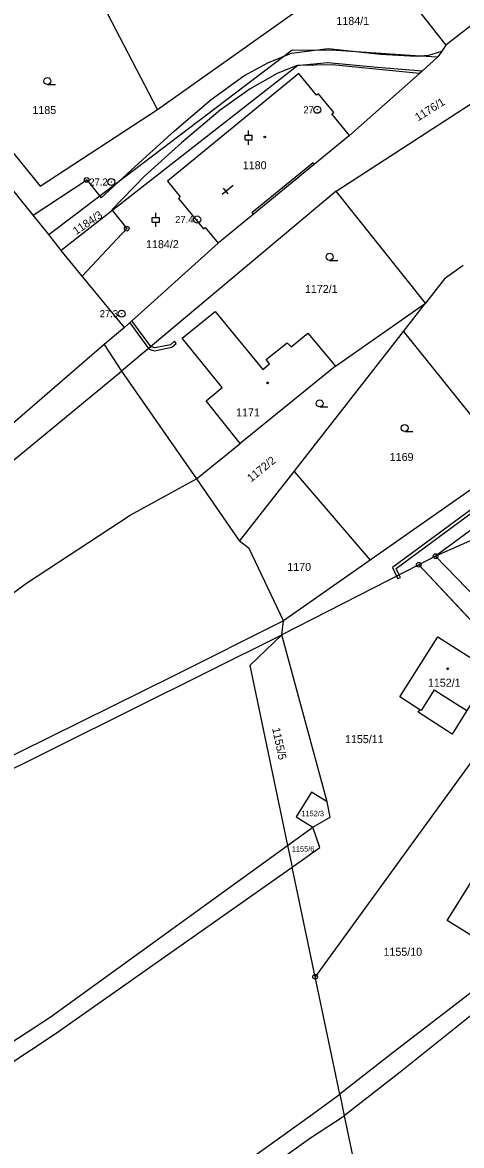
# Model space of a CAD drawing. Extents: x -504988 to -494607, y -1123820 to -1114018.
# Drawn here: x -497790 to -497696.6, y -1119726.4 to -1119487.8 of the extents above; entities that cross this region are included whole.
import ezdxf

# ---------------------------------------------------------------- set-up
doc = ezdxf.new("R2010")
doc.units = 0
for name, color, linetype in [('Hranice parcel', 7, 'Continuous'), ('Parcelní čísla', 7, 'Continuous'), ('Vnitřní kresba', 7, 'Continuous'), ('Věcná břemena k části', 7, 'Continuous'), ('Značky bodu BP', 7, 'Continuous'), ('Značky budov', 7, 'Continuous'), ('Značky kultur', 7, 'Continuous')]:
    doc.layers.add(name, color=color, linetype=linetype)

msp = doc.modelspace()

# ---------------------------------------------------------------- linework, layer by layer
at = {"layer": 'Hranice parcel'}
for p, q in [((-497714.71, -1119473.71), (-497700, -1119492.59)), ((-497761.28, -1119506.28), (-497776.55, -1119476.94)), ((-497723.26, -1119523.63), (-497670.72, -1119489.47)), ((-497700, -1119492.59), (-497700.84, -1119493.87)), ((-497787.76, -1119528.69), (-497813.01, -1119497.47)), ((-497705.59, -1119498.61), (-497720.43, -1119511.82)), ((-497705.01, -1119498.1), (-497705.59, -1119498.61)), ((-497787.76, -1119528.69), (-497776.35, -1119521.23)), ((-497723.26, -1119523.63), (-497768.95, -1119561.84)), ((-497704.31, -1119547.43), (-497723.26, -1119523.63)), ((-497767.85, -1119531.58), (-497777.31, -1119541.64)), ((-497748.41, -1119534.68), (-497768.31, -1119552.59)), ((-497768.31, -1119552.59), (-497777.31, -1119541.64)), ((-497723.46, -1119560.79), (-497704.31, -1119547.43)), ((-497708.97, -1119553.4), (-497704.31, -1119547.43)), ((-497768.31, -1119552.59), (-497772.67, -1119556.22)), ((-497732.26, -1119583.18), (-497708.97, -1119553.4)), ((-497708.97, -1119553.4), (-497686.55, -1119581.38)), ((-497772.67, -1119556.22), (-497803.73, -1119583.03)), ((-497772.67, -1119556.22), (-497768.95, -1119561.84)), ((-497768.95, -1119561.84), (-497753.01, -1119584.75)), ((-497723.46, -1119560.79), (-497743.72, -1119577.22)), ((-497753.01, -1119584.75), (-497743.72, -1119577.22)), ((-497743.82, -1119597.97), (-497732.26, -1119583.18)), ((-497732.26, -1119583.18), (-497716.06, -1119602)), ((-497686.55, -1119581.38), (-497716.06, -1119602)), ((-497753.01, -1119584.75), (-497743.82, -1119597.97)), ((-497682.33, -1119592.37), (-497702.14, -1119601.16)), ((-497716.06, -1119602), (-497734.5, -1119614.9)), ((-497702.14, -1119601.16), (-497705.71, -1119602.98)), ((-497705.71, -1119602.98), (-497734.84, -1119617.88)), ((-497705.71, -1119602.98), (-497683.6, -1119626.56)), ((-497734.84, -1119617.88), (-497734.5, -1119614.9)), ((-497725.22, -1119653.38), (-497734.84, -1119617.88)), ((-497691.66, -1119640.89), (-497727.77, -1119690.53)), ((-497733.63, -1119662.65), (-497728.26, -1119658.77)), ((-497733.63, -1119662.65), (-497732.67, -1119667.22)), ((-497727.77, -1119690.53), (-497732.67, -1119667.22)), ((-497685.73, -1119687.07), (-497711.2, -1119706.6)), ((-497722.54, -1119715.45), (-497727.77, -1119690.53)), ((-497711.2, -1119706.6), (-497722.54, -1119715.45)), ((-497722.54, -1119715.45), (-497721.57, -1119720.07))]:
    msp.add_line(p, q, dxfattribs=at)
for points in [[(-497761.28, -1119506.28), (-497733.05, -1119486.3), (-497714.71, -1119473.71)], [(-497674.56, -1119474.16), (-497682.06, -1119478.61), (-497700, -1119492.59)], [(-497808.66, -1119495.02), (-497786.22, -1119522.57), (-497761.28, -1119506.28)], [(-497776.35, -1119521.23), (-497773.27, -1119525.02), (-497766.04, -1119518.38), (-497757.65, -1119510.77), (-497749.85, -1119504.16), (-497742.93, -1119499.14), (-497737.72, -1119496.26), (-497732.8, -1119494.29), (-497724.97, -1119493.33), (-497713.87, -1119494.54), (-497706.29, -1119494.94), (-497703.61, -1119494.7), (-497700.84, -1119493.87)], [(-497700.84, -1119493.87), (-497701.65, -1119495.1), (-497705.01, -1119498.1)], [(-497705.01, -1119498.1), (-497714.53, -1119497.33), (-497725.09, -1119496.34), (-497731.8, -1119496.97), (-497735.86, -1119498.64), (-497741.6, -1119501.89), (-497747.96, -1119506.42), (-497756.2, -1119513.36), (-497764.03, -1119520.45), (-497770.99, -1119527.56), (-497767.85, -1119531.58)], [(-497720.43, -1119511.82), (-497724.2, -1119507.21), (-497723.82, -1119506.89), (-497727.05, -1119502.93), (-497727.44, -1119503.25), (-497731.21, -1119498.63), (-497759.19, -1119521.49), (-497756.45, -1119524.85), (-497756.83, -1119525.17), (-497751.54, -1119531.64), (-497751.16, -1119531.32), (-497748.41, -1119534.68)], [(-497720.43, -1119511.82), (-497727.88, -1119517.91), (-497740.93, -1119528.57), (-497748.41, -1119534.68)], [(-497777.31, -1119541.64), (-497781.79, -1119536.19), (-497784.43, -1119532.8), (-497787.76, -1119528.69)], [(-497604.84, -1119537.84), (-497608.03, -1119535.8), (-497612.89, -1119535.59), (-497702.14, -1119601.16)], [(-497696.29, -1119539.4), (-497700.23, -1119542.21), (-497704.31, -1119547.43)], [(-497743.72, -1119577.22), (-497750.94, -1119568.16), (-497747.51, -1119565.35), (-497756.04, -1119554.81), (-497749.02, -1119549.17), (-497738.89, -1119561.51), (-497737.44, -1119560.31), (-497738.2, -1119559.38), (-497733.68, -1119555.81), (-497732.84, -1119556.72), (-497729.29, -1119553.78), (-497723.46, -1119560.79)], [(-497977.38, -1119680.92), (-497882.15, -1119637.86), (-497824.45, -1119606.07), (-497800.15, -1119587.47), (-497768.95, -1119561.84)], [(-497959.98, -1119705.99), (-497955.03, -1119703.42), (-497923.88, -1119689.3), (-497889.56, -1119671.65), (-497864.13, -1119658.7), (-497838.07, -1119642.23), (-497810.1, -1119622.23), (-497789.13, -1119606.93), (-497767.09, -1119592.43), (-497753.01, -1119584.75)], [(-497734.5, -1119614.9), (-497741.82, -1119599.52), (-497743.82, -1119597.97)], [(-497734.5, -1119614.9), (-497757.98, -1119626.64), (-497803.76, -1119649.24), (-497855.07, -1119682.64), (-497909.2, -1119713.13), (-497942.79, -1119730.75)], [(-497941.49, -1119732.61), (-497909.02, -1119716.06), (-497852.06, -1119684.12), (-497798.87, -1119649.65), (-497734.84, -1119617.88)], [(-497734.84, -1119617.88), (-497741.66, -1119624.39), (-497733.63, -1119662.65)], [(-497695.48, -1119633.95), (-497698.62, -1119638.95), (-497705.82, -1119634.29), (-497705.49, -1119633.79), (-497709.77, -1119631.04), (-497701.69, -1119618.32), (-497690.2, -1119625.57), (-497695.48, -1119633.95)], [(-497692.41, -1119683.08), (-497699.66, -1119678.54), (-497680.48, -1119647.9), (-497689.09, -1119642.6), (-497691.66, -1119640.89)], [(-497725.22, -1119653.38), (-497728.53, -1119651.3), (-497731.82, -1119656.54), (-497728.26, -1119658.77)], [(-497728.26, -1119658.77), (-497724.55, -1119656.64), (-497725.22, -1119653.38)], [(-497732.67, -1119667.22), (-497726.74, -1119663.04), (-497728.26, -1119658.77)], [(-497638.92, -1119661.08), (-497650.11, -1119663.98), (-497675.68, -1119683.58), (-497709.7, -1119710.81), (-497721.57, -1119720.07)], [(-497912.82, -1119773.9), (-497870.17, -1119751.5), (-497821.14, -1119723.2), (-497784.13, -1119699.12), (-497733.63, -1119662.65)], [(-497911.19, -1119776.25), (-497869.73, -1119755.32), (-497817.98, -1119725.66), (-497783.08, -1119702.65), (-497732.67, -1119667.22)], [(-497882.45, -1119817.65), (-497855.81, -1119804.38), (-497819.16, -1119784.75), (-497728.3, -1119719.71), (-497722.54, -1119715.45)], [(-497879.62, -1119821.72), (-497855.11, -1119808.94), (-497818.2, -1119788.6), (-497728.75, -1119724.71), (-497721.57, -1119720.07)], [(-497721.57, -1119720.07), (-497716.12, -1119746.04), (-497712.77, -1119756.56)]]:
    msp.add_lwpolyline(points, dxfattribs=at)
at = {"layer": 'Vnitřní kresba'}
for p, q in [((-497728.17, -1119517.56), (-497741.21, -1119528.22)), ((-497727.88, -1119517.91), (-497728.17, -1119517.56)), ((-497741.21, -1119528.22), (-497740.93, -1119528.57)), ((-497702.48, -1119629.59), (-497695.48, -1119633.95))]:
    msp.add_line(p, q, dxfattribs=at)
for points in [[(-497784.43, -1119532.8), (-497732.66, -1119493.61), (-497723.2, -1119493.69), (-497705.39, -1119494.85), (-497701.65, -1119495.1)], [(-497705.59, -1119498.61), (-497709.88, -1119498.18), (-497724.14, -1119496.77), (-497731.47, -1119496.9), (-497781.79, -1119536.19)], [(-497702.48, -1119629.59), (-497705.23, -1119633.96), (-497705.49, -1119633.79)]]:
    msp.add_lwpolyline(points, dxfattribs=at)
at = {"layer": 'Věcná břemena k části'}
for points in [[(-497766.74, -1119551.17), (-497767.18, -1119551.58), (-497763.2, -1119557.03), (-497762.74, -1119556.65)], [(-497763.2, -1119557.03), (-497763.08, -1119557.2), (-497761.92, -1119557.53), (-497758.28, -1119556.78), (-497757.31, -1119555.96), (-497757.7, -1119555.5), (-497758.55, -1119556.23), (-497761.85, -1119556.9), (-497762.74, -1119556.65)], [(-497710.44, -1119605.4), (-497709.91, -1119605.13), (-497710.56, -1119603.76), (-497668.82, -1119573.07), (-497665.72, -1119572.92), (-497651.87, -1119562.82), (-497654.92, -1119558.37), (-497655.4, -1119558.73), (-497652.7, -1119562.67), (-497665.93, -1119572.33), (-497669.03, -1119572.48), (-497711.32, -1119603.57)], [(-497683.6, -1119626.56), (-497682.93, -1119627.27), (-497672.22, -1119634.1), (-497658.93, -1119653.66), (-497655.61, -1119651.4), (-497669.94, -1119630.82), (-497678.99, -1119625.02), (-497680.01, -1119623.97), (-497702.14, -1119601.16), (-497705.71, -1119602.98)], [(-497709.64, -1119605.67), (-497709.91, -1119605.13), (-497710.44, -1119605.4), (-497710.19, -1119605.93)]]:
    msp.add_lwpolyline(points, close=True, dxfattribs=at)
at = {"layer": 'Značky bodu BP'}
for centre, radius in [((-497727.31, -1119506.32), 0.75), ((-497727.31, -1119506.32), 0.03), ((-497776.35, -1119521.23), 0.5), ((-497776.35, -1119521.23), 0.0303), ((-497771.12, -1119521.67), 0.75), ((-497771.12, -1119521.67), 0.03), ((-497752.86, -1119529.64), 0.75), ((-497752.86, -1119529.64), 0.03), ((-497767.85, -1119531.58), 0.5), ((-497767.85, -1119531.58), 0.0303), ((-497768.91, -1119549.65), 0.75), ((-497768.91, -1119549.65), 0.03), ((-497702.14, -1119601.16), 0.5), ((-497702.14, -1119601.16), 0.0303), ((-497705.71, -1119602.98), 0.5), ((-497705.71, -1119602.98), 0.0303), ((-497727.77, -1119690.53), 0.5), ((-497727.77, -1119690.53), 0.0303)]:
    msp.add_circle(centre, radius, dxfattribs=at)
at = {"layer": 'Značky budov'}
for p, q in [((-497747.55, -1119524.22), (-497745.22, -1119522.33)), ((-497746.3, -1119524.17), (-497747.25, -1119523))]:
    msp.add_line(p, q, dxfattribs=at)
for centre in [(-497738.47, -1119512.1), (-497737.85, -1119564.34), (-497699.56, -1119625.08)]:
    msp.add_circle(centre, 0.175, dxfattribs=at)
at = {"layer": 'Značky kultur'}
for p, q in [((-497784.72, -1119500.97), (-497782.97, -1119500.97)), ((-497742.68, -1119511.74), (-497741.18, -1119511.74)), ((-497742.68, -1119512.74), (-497742.68, -1119511.74)), ((-497741.93, -1119511.74), (-497741.93, -1119510.74)), ((-497741.18, -1119512.74), (-497741.18, -1119511.74)), ((-497742.68, -1119512.74), (-497741.18, -1119512.74)), ((-497741.93, -1119513.74), (-497741.93, -1119512.74)), ((-497761.65, -1119529.2), (-497761.65, -1119528.2)), ((-497762.4, -1119529.2), (-497760.9, -1119529.2)), ((-497762.4, -1119530.2), (-497762.4, -1119529.2)), ((-497762.4, -1119530.2), (-497760.9, -1119530.2)), ((-497761.65, -1119531.2), (-497761.65, -1119530.2)), ((-497760.9, -1119530.2), (-497760.9, -1119529.2)), ((-497724.69, -1119538.31), (-497722.94, -1119538.31)), ((-497726.79, -1119569.45), (-497725.04, -1119569.45)), ((-497708.72, -1119574.68), (-497706.97, -1119574.68))]:
    msp.add_line(p, q, dxfattribs=at)
for centre in [(-497784.72, -1119500.22), (-497724.69, -1119537.56), (-497726.79, -1119568.7), (-497708.72, -1119573.93)]:
    msp.add_circle(centre, 0.75, dxfattribs=at)

# ---------------------------------------------------------------- texts
at = {"layer": 'Parcelní čísla'}
for s, height, p in [('1184/1', 1.7, (-497723.24, -1119488.29)), ('1185', 1.7, (-497787.9, -1119507.22)), ('1180', 1.7, (-497743.15, -1119518.96)), ('1184/2', 1.7, (-497763.73, -1119535.72)), ('1172/1', 1.7, (-497729.94, -1119545.24)), ('1171', 1.7, (-497744.58, -1119571.48)), ('1169', 1.7, (-497711.9, -1119580.93)), ('1170', 1.7, (-497733.69, -1119604.3)), ('1152/1', 1.7, (-497703.78, -1119628.9)), ('1155/11', 1.7, (-497721.42, -1119640.88)), ('1152/3', 1.139, (-497730.69, -1119656.4)), ('1155/6', 1.139, (-497732.74, -1119663.93)), ('1155/10', 1.7, (-497713.22, -1119686.06))]:
    msp.add_text(s, height=height, dxfattribs=at).set_placement(p)
for s, rotation, p in [('1176/1', 32, (-497705.87, -1119508.8)), ('1184/3', 34, (-497778.59, -1119532.96)), ('1172/2', 39, (-497741.38, -1119585.5)), ('1155/5', 282, (-497736.93, -1119637.76))]:
    msp.add_text(s, height=1.7, rotation=rotation, dxfattribs=at).set_placement(p)
at = {"layer": 'Značky bodu BP'}
for s, p in [('27', (-497730.27, -1119507.07)), ('27.2', (-497775.79, -1119522.42)), ('27.4', (-497757.54, -1119530.39)), ('27.3', (-497773.59, -1119550.4))]:
    msp.add_text(s, height=1.5, dxfattribs=at).set_placement(p)

doc.saveas('drawing.dxf')
